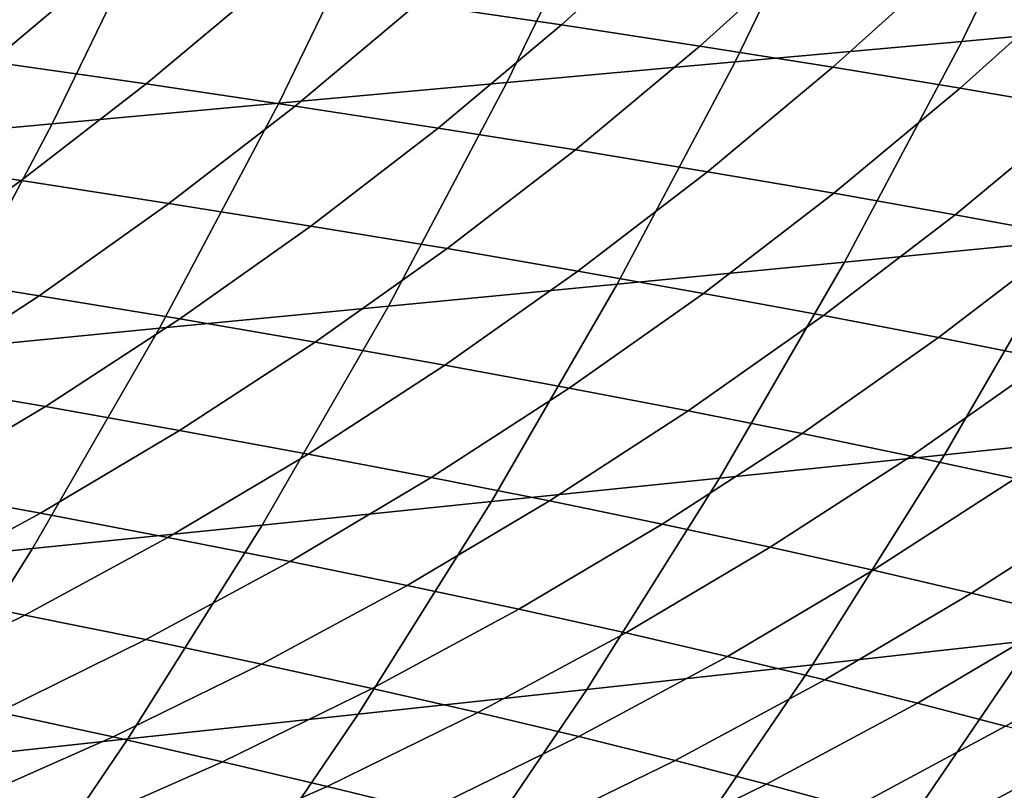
# Model space of a CAD drawing. Header units: metres. Extents: x -240 to 45, y -77 to 27.
# Tile 1029 of 1056: x 27.34 to 31.04, y -14.65 to -11.75. Entities that reach past the tile are written whole.
import ezdxf

# ---------------------------------------------------------------- set-up
doc = ezdxf.new("R2010")
doc.units = ezdxf.units.M
doc.layers.add('solid_102011X2', color=7, linetype='CONTINUOUS')

msp = doc.modelspace()

# ---------------------------------------------------------------- linework, layer by layer
at = {"layer": 'solid_102011X2'}
for points in [[(32.13319, -10.912918, 36.839211), (31.724667, -11.754201, 36.931393), (30.883066, -11.831263, 32.600288), (31.293793, -10.98448, 32.505558)], [(31.293793, -10.98448, 32.505558), (30.883066, -11.831263, 32.600288), (30.030117, -11.908544, 28.298223), (30.443155, -11.056244, 28.201418)], [(30.443155, -11.056244, 28.201418), (30.030117, -11.908544, 28.298223), (29.171549, -11.986042, 24.024923), (29.587015, -11.128206, 23.926527)], [(29.587015, -11.128206, 23.926527), (29.171549, -11.986042, 24.024923), (28.313074, -12.063754, 19.780106), (28.731094, -11.200361, 19.680616)], [(28.731094, -11.200361, 19.680616), (28.313074, -12.063754, 19.780106), (27.460197, -12.141676, 15.563342), (27.880899, -11.272707, 15.46327)], [(27.880899, -11.272707, 15.46327), (27.460197, -12.141676, 15.563342), (26.618252, -12.219806, 11.374092), (27.041761, -11.345237, 11.273956)], [(29.27903, -11.286214, 276.445465), (28.834087, -11.689431, 276.340515), (29.376579, -11.769549, 274.247925), (29.825426, -11.363569, 274.349182)], [(29.825426, -11.363569, 274.349182), (29.376579, -11.769549, 274.247925), (29.897736, -11.849271, 272.151855), (30.350414, -11.440541, 272.249359)], [(27.074312, -11.446793, 282.594147), (26.626722, -11.82397, 282.473877), (27.231508, -11.907897, 280.397552), (27.683386, -11.528043, 280.513916)], [(30.350414, -11.440541, 272.249359), (29.897736, -11.849271, 272.151855), (30.397989, -11.928586, 270.052521), (30.85442, -11.51712, 270.146393)], [(30.85442, -11.51712, 270.146393), (30.397989, -11.928586, 270.052521), (30.877779, -12.007484, 267.950287), (31.337889, -11.593298, 268.040497)], [(27.683386, -11.528043, 280.513916), (27.231508, -11.907897, 280.397552), (27.813751, -11.991445, 278.316803), (28.269833, -11.608926, 278.42926)], [(31.337889, -11.593298, 268.040497), (30.877779, -12.007484, 267.950287), (31.337551, -12.085957, 265.845367), (31.801264, -11.669065, 265.931976)], [(28.269833, -11.608926, 278.42926), (27.813751, -11.991445, 278.316803), (28.373884, -12.074602, 276.231934), (28.834087, -11.689431, 276.340515)], [(28.834087, -11.689431, 276.340515), (28.373884, -12.074602, 276.231934), (28.912334, -12.15736, 274.143219), (29.376579, -11.769549, 274.247925)], [(29.376579, -11.769549, 274.247925), (28.912334, -12.15736, 274.143219), (29.429531, -12.239708, 272.050964), (29.897736, -11.849271, 272.151855)], [(31.724667, -11.754201, 36.931393), (31.286142, -12.579432, 37.030342), (30.4422, -12.661891, 32.701969), (30.883066, -11.831263, 32.600288)], [(29.897736, -11.849271, 272.151855), (29.429531, -12.239708, 272.050964), (29.925903, -12.321635, 269.955444), (30.397989, -11.928586, 270.052521)], [(30.883066, -11.831263, 32.600288), (30.4422, -12.661891, 32.701969), (29.586788, -12.744589, 28.402128), (30.030117, -11.908544, 28.298223)], [(27.231508, -11.907897, 280.397552), (26.765331, -12.26936, 280.277527), (27.343241, -12.355442, 278.200806), (27.813751, -11.991445, 278.316803)], [(30.030117, -11.908544, 28.298223), (29.586788, -12.744589, 28.402128), (28.72563, -12.827523, 24.130533), (29.171549, -11.986042, 24.024923)], [(30.397989, -11.928586, 270.052521), (29.925903, -12.321635, 269.955444), (30.40189, -12.403133, 267.856964), (30.877779, -12.007484, 267.950287)], [(27.813751, -11.991445, 278.316803), (27.343241, -12.355442, 278.200806), (27.89912, -12.441123, 276.119934), (28.373884, -12.074602, 276.231934)], [(29.171549, -11.986042, 24.024923), (28.72563, -12.827523, 24.130533), (27.864431, -12.910691, 19.886885), (28.313074, -12.063754, 19.780106)], [(30.877779, -12.007484, 267.950287), (30.40189, -12.403133, 267.856964), (30.857933, -12.484191, 265.755798), (31.337551, -12.085957, 265.845367)], [(28.313074, -12.063754, 19.780106), (27.864431, -12.910691, 19.886885), (27.008692, -12.994091, 15.670742), (27.460197, -12.141676, 15.563342)], [(28.373884, -12.074602, 276.231934), (27.89912, -12.441123, 276.119934), (28.433403, -12.526393, 274.035187), (28.912334, -12.15736, 274.143219)], [(31.337551, -12.085957, 265.845367), (30.857933, -12.484191, 265.755798), (31.294479, -12.564797, 263.652191), (31.777752, -12.163993, 263.738068)], [(27.460197, -12.141676, 15.563342), (27.008692, -12.994091, 15.670742), (26.163744, -13.077721, 11.481558), (26.618252, -12.219806, 11.374092)], [(28.912334, -12.15736, 274.143219), (28.433403, -12.526393, 274.035187), (28.946512, -12.611239, 271.946899), (29.429531, -12.239708, 272.050964)], [(29.429531, -12.239708, 272.050964), (28.946512, -12.611239, 271.946899), (29.438881, -12.695654, 269.855316), (29.925903, -12.321635, 269.955444)], [(26.765331, -12.26936, 280.277527), (26.285572, -12.611863, 280.154022), (26.859018, -12.700349, 278.081421), (27.343241, -12.355442, 278.200806)], [(29.925903, -12.321635, 269.955444), (29.438881, -12.695654, 269.855316), (29.910942, -12.779625, 267.760712), (30.40189, -12.403133, 267.856964)], [(27.343241, -12.355442, 278.200806), (26.859018, -12.700349, 278.081421), (27.410522, -12.788421, 276.004669), (27.89912, -12.441123, 276.119934)], [(30.40189, -12.403133, 267.856964), (29.910942, -12.779625, 267.760712), (30.363142, -12.863142, 265.663422), (30.857933, -12.484191, 265.755798)], [(27.89912, -12.441123, 276.119934), (27.410522, -12.788421, 276.004669), (27.940514, -12.87607, 273.924011), (28.433403, -12.526393, 274.035187)], [(30.857933, -12.484191, 265.755798), (30.363142, -12.863142, 265.663422), (30.795919, -12.946196, 263.563629), (31.294479, -12.564797, 263.652191)], [(32.112995, -12.497212, 41.388309), (31.647446, -13.299994, 41.49044), (30.818218, -13.387479, 37.135925), (31.286142, -12.579432, 37.030342)], [(28.433403, -12.526393, 274.035187), (27.940514, -12.87607, 273.924011), (28.449419, -12.963285, 271.839783), (28.946512, -12.611239, 271.946899)], [(31.286142, -12.579432, 37.030342), (30.818218, -13.387479, 37.135925), (29.971783, -13.475221, 32.810463), (30.4422, -12.661891, 32.701969)], [(31.294479, -12.564797, 263.652191), (30.795919, -12.946196, 263.563629), (31.209719, -13.028773, 261.461639), (31.711973, -12.644944, 261.546448)], [(28.946512, -12.611239, 271.946899), (28.449419, -12.963285, 271.839783), (28.937666, -13.050055, 269.752258), (29.438881, -12.695654, 269.855316)], [(30.4422, -12.661891, 32.701969), (29.971783, -13.475221, 32.810463), (29.11375, -13.56322, 28.512995), (29.586788, -12.744589, 28.402128)], [(26.859018, -12.700349, 278.081421), (26.361843, -13.025646, 277.958862), (26.908855, -13.115974, 275.886322), (27.410522, -12.788421, 276.004669)], [(29.438881, -12.695654, 269.855316), (28.937666, -13.050055, 269.752258), (29.405691, -13.13637, 267.661682), (29.910942, -12.779625, 267.760712)], [(29.586788, -12.744589, 28.402128), (29.11375, -13.56322, 28.512995), (28.249836, -13.651475, 24.243217), (28.72563, -12.827523, 24.130533)], [(29.910942, -12.779625, 267.760712), (29.405691, -13.13637, 267.661682), (29.853931, -13.222218, 265.568329), (30.363142, -12.863142, 265.663422)], [(27.410522, -12.788421, 276.004669), (26.908855, -13.115974, 275.886322), (27.434443, -13.205868, 273.809906), (27.940514, -12.87607, 273.924011)], [(28.72563, -12.827523, 24.130533), (28.249836, -13.651475, 24.243217), (27.385738, -13.739985, 20.000814), (27.864431, -12.910691, 19.886885)], [(27.940514, -12.87607, 273.924011), (27.434443, -13.205868, 273.809906), (27.93903, -13.295316, 271.729858), (28.449419, -12.963285, 271.839783)], [(30.363142, -12.863142, 265.663422), (29.853931, -13.222218, 265.568329), (30.282831, -13.307589, 263.472473), (30.795919, -12.946196, 263.563629)], [(27.864431, -12.910691, 19.886885), (27.385738, -13.739985, 20.000814), (26.526951, -13.828751, 15.785335), (27.008692, -12.994091, 15.670742)], [(28.449419, -12.963285, 271.839783), (27.93903, -13.295316, 271.729858), (28.423046, -13.384307, 269.646454), (28.937666, -13.050055, 269.752258)], [(30.795919, -12.946196, 263.563629), (30.282831, -13.307589, 263.472473), (30.692829, -13.392471, 261.374359), (31.209719, -13.028773, 261.461639)], [(31.209719, -13.028773, 261.461639), (30.692829, -13.392471, 261.374359), (31.084368, -13.476856, 259.274261), (31.60498, -13.110868, 259.357697)], [(28.937666, -13.050055, 269.752258), (28.423046, -13.384307, 269.646454), (28.886925, -13.472832, 267.559998), (29.405691, -13.13637, 267.661682)], [(26.908855, -13.115974, 275.886322), (26.394892, -13.423268, 275.765076), (26.915966, -13.515267, 273.692963), (27.434443, -13.205868, 273.809906)], [(29.405691, -13.13637, 267.661682), (28.886925, -13.472832, 267.559998), (29.331102, -13.560878, 265.470703), (29.853931, -13.222218, 265.568329)], [(27.434443, -13.205868, 273.809906), (26.915966, -13.515267, 273.692963), (27.416132, -13.606811, 271.617188), (27.93903, -13.295316, 271.729858)], [(29.853931, -13.222218, 265.568329), (29.331102, -13.560878, 265.470703), (29.75602, -13.648435, 263.378876), (30.282831, -13.307589, 263.472473)], [(27.93903, -13.295316, 271.729858), (27.416132, -13.606811, 271.617188), (27.895813, -13.697886, 269.538055), (28.423046, -13.384307, 269.646454)], [(31.647446, -13.299994, 41.49044), (31.153244, -14.08459, 41.598858), (30.321495, -14.177211, 37.248009), (30.818218, -13.387479, 37.135925)], [(30.282831, -13.307589, 263.472473), (29.75602, -13.648435, 263.378876), (30.162115, -13.735491, 261.28476), (30.692829, -13.392471, 261.374359)], [(28.423046, -13.384307, 269.646454), (27.895813, -13.697886, 269.538055), (28.355444, -13.788485, 267.455811), (28.886925, -13.472832, 267.559998)], [(30.818218, -13.387479, 37.135925), (30.321495, -14.177211, 37.248009), (29.472408, -14.270105, 32.925636), (29.971783, -13.475221, 32.810463)], [(30.692829, -13.392471, 261.374359), (30.162115, -13.735491, 261.28476), (30.549829, -13.822036, 259.188599), (31.084368, -13.476856, 259.274261)], [(28.886925, -13.472832, 267.559998), (28.355444, -13.788485, 267.455811), (28.79546, -13.878592, 265.370697), (29.331102, -13.560878, 265.470703)], [(29.971783, -13.475221, 32.810463), (29.472408, -14.270105, 32.925636), (28.611593, -14.363276, 28.630688), (29.11375, -13.56322, 28.512995)], [(31.084368, -13.476856, 259.274261), (30.549829, -13.822036, 259.188599), (30.919598, -13.908059, 257.090668), (31.457886, -13.560731, 257.172455)], [(26.915966, -13.515267, 273.692963), (26.385881, -13.803784, 273.573425), (26.881525, -13.897281, 271.502045), (27.416132, -13.606811, 271.617188)], [(29.331102, -13.560878, 265.470703), (28.79546, -13.878592, 265.370697), (29.216297, -13.9682, 263.28299), (29.75602, -13.648435, 263.378876)], [(31.457886, -13.560731, 257.172455), (30.919598, -13.908059, 257.090668), (31.271862, -13.993549, 254.991196), (31.813824, -13.644087, 255.069168)], [(29.11375, -13.56322, 28.512995), (28.611593, -14.363276, 28.630688), (27.744751, -14.456723, 24.362839), (28.249836, -13.651475, 24.243217)], [(27.416132, -13.606811, 271.617188), (26.881525, -13.897281, 271.502045), (27.356775, -13.9903, 269.427246), (27.895813, -13.697886, 269.538055)], [(28.249836, -13.651475, 24.243217), (27.744751, -14.456723, 24.362839), (26.877573, -14.550447, 20.121759), (27.385738, -13.739985, 20.000814)], [(29.75602, -13.648435, 263.378876), (29.216297, -13.9682, 263.28299), (29.618395, -14.057296, 261.192963), (30.162115, -13.735491, 261.28476)], [(27.895813, -13.697886, 269.538055), (27.356775, -13.9903, 269.427246), (27.812061, -14.082831, 267.349304), (28.355444, -13.788485, 267.455811)], [(27.385738, -13.739985, 20.000814), (26.877573, -14.550447, 20.121759), (26.015543, -14.644451, 15.906983), (26.526951, -13.828751, 15.785335)], [(30.162115, -13.735491, 261.28476), (29.618395, -14.057296, 261.192963), (30.00219, -14.145867, 259.10083), (30.549829, -13.822036, 259.188599)], [(28.355444, -13.788485, 267.455811), (27.812061, -14.082831, 267.349304), (28.247822, -14.174863, 265.268463), (28.79546, -13.878592, 265.370697)], [(30.549829, -13.822036, 259.188599), (30.00219, -14.145867, 259.10083), (30.368118, -14.233906, 257.006866), (30.919598, -13.908059, 257.090668)], [(28.79546, -13.878592, 265.370697), (28.247822, -14.174863, 265.268463), (28.66449, -14.266382, 263.184967), (29.216297, -13.9682, 263.28299)], [(26.881525, -13.897281, 271.502045), (26.33604, -14.166294, 271.384521), (26.80677, -14.261114, 269.314178), (27.356775, -13.9903, 269.427246)], [(30.919598, -13.908059, 257.090668), (30.368118, -14.233906, 257.006866), (30.716618, -14.321398, 254.911301), (31.271862, -13.993549, 254.991196)], [(29.216297, -13.9682, 263.28299), (28.66449, -14.266382, 263.184967), (29.0625, -14.357379, 261.099091), (29.618395, -14.057296, 261.192963)], [(27.356775, -13.9903, 269.427246), (26.80677, -14.261114, 269.314178), (27.257627, -14.355435, 267.240631), (27.812061, -14.082831, 267.349304)], [(31.962284, -13.992242, 45.981216), (31.442621, -14.752584, 46.091248), (30.631042, -14.849915, 41.713421), (31.153244, -14.08459, 41.598858)], [(31.271862, -13.993549, 254.991196), (30.716618, -14.321398, 254.911301), (31.048126, -14.408333, 252.814438), (31.607061, -14.078495, 252.890472)], [(29.618395, -14.057296, 261.192963), (29.0625, -14.357379, 261.099091), (29.442289, -14.447841, 259.011078), (30.00219, -14.145867, 259.10083)], [(27.812061, -14.082831, 267.349304), (27.257627, -14.355435, 267.240631), (27.689045, -14.449246, 265.164154), (28.247822, -14.174863, 265.268463)], [(31.153244, -14.08459, 41.598858), (30.631042, -14.849915, 41.713421), (29.796621, -14.947532, 37.366444), (30.321495, -14.177211, 37.248009)], [(30.00219, -14.145867, 259.10083), (29.442289, -14.447841, 259.011078), (29.804291, -14.537758, 256.921173), (30.368118, -14.233906, 257.006866)], [(28.247822, -14.174863, 265.268463), (27.689045, -14.449246, 265.164154), (28.101458, -14.542538, 263.084961), (28.66449, -14.266382, 263.184967)], [(30.321495, -14.177211, 37.248009), (29.796621, -14.947532, 37.366444), (28.944729, -15.045439, 33.04734), (29.472408, -14.270105, 32.925636)], [(28.66449, -14.266382, 263.184967), (28.101458, -14.542538, 263.084961), (28.495298, -14.635295, 261.003357), (29.0625, -14.357379, 261.099091)], [(30.368118, -14.233906, 257.006866), (29.804291, -14.537758, 256.921173), (30.148941, -14.627116, 254.829636), (30.716618, -14.321398, 254.911301)], [(29.472408, -14.270105, 32.925636), (28.944729, -15.045439, 33.04734), (28.080963, -15.143641, 28.755054), (28.611593, -14.363276, 28.630688)], [(30.716618, -14.321398, 254.911301), (30.148941, -14.627116, 254.829636), (30.476675, -14.715907, 252.736694), (31.048126, -14.408333, 252.814438)], [(27.257627, -14.355435, 267.240631), (26.692991, -14.605864, 267.129974), (27.119987, -14.701311, 265.057922), (27.689045, -14.449246, 265.164154)], [(28.611593, -14.363276, 28.630688), (28.080963, -15.143641, 28.755054), (27.21102, -15.242139, 24.489246), (27.744751, -14.456723, 24.362839)], [(29.0625, -14.357379, 261.099091), (28.495298, -14.635295, 261.003357), (28.870998, -14.727508, 258.919525), (29.442289, -14.447841, 259.011078)], [(31.048126, -14.408333, 252.814438), (30.476675, -14.715907, 252.736694), (30.78793, -14.804117, 250.642609), (31.363079, -14.494699, 250.716492)], [(27.689045, -14.449246, 265.164154), (27.119987, -14.701311, 265.057922), (27.528067, -14.796228, 262.983124), (28.101458, -14.542538, 263.084961)], [(29.442289, -14.447841, 259.011078), (28.870998, -14.727508, 258.919525), (29.228994, -14.819163, 256.833771), (29.804291, -14.537758, 256.921173)], [(27.744751, -14.456723, 24.362839), (27.21102, -15.242139, 24.489246), (26.340574, -15.340939, 20.249567), (26.877573, -14.550447, 20.121759)], [(31.363079, -14.494699, 250.716492), (30.78793, -14.804117, 250.642609), (31.083139, -14.891735, 248.547577), (31.661917, -14.580487, 248.617661)], [(28.101458, -14.542538, 263.084961), (27.528067, -14.796228, 262.983124), (27.91766, -14.890603, 260.905853), (28.495298, -14.635295, 261.003357)], [(29.804291, -14.537758, 256.921173), (29.228994, -14.819163, 256.833771), (29.569717, -14.910252, 254.746292), (30.148941, -14.627116, 254.829636)], [(28.495298, -14.635295, 261.003357), (27.91766, -14.890603, 260.905853), (28.289198, -14.984424, 258.826294), (28.870998, -14.727508, 258.919525)], [(30.148941, -14.627116, 254.829636), (29.569717, -14.910252, 254.746292), (29.893602, -15.00076, 252.657379), (30.476675, -14.715907, 252.736694)]]:
    msp.add_3dface(points, dxfattribs=at)

doc.saveas('drawing.dxf')
